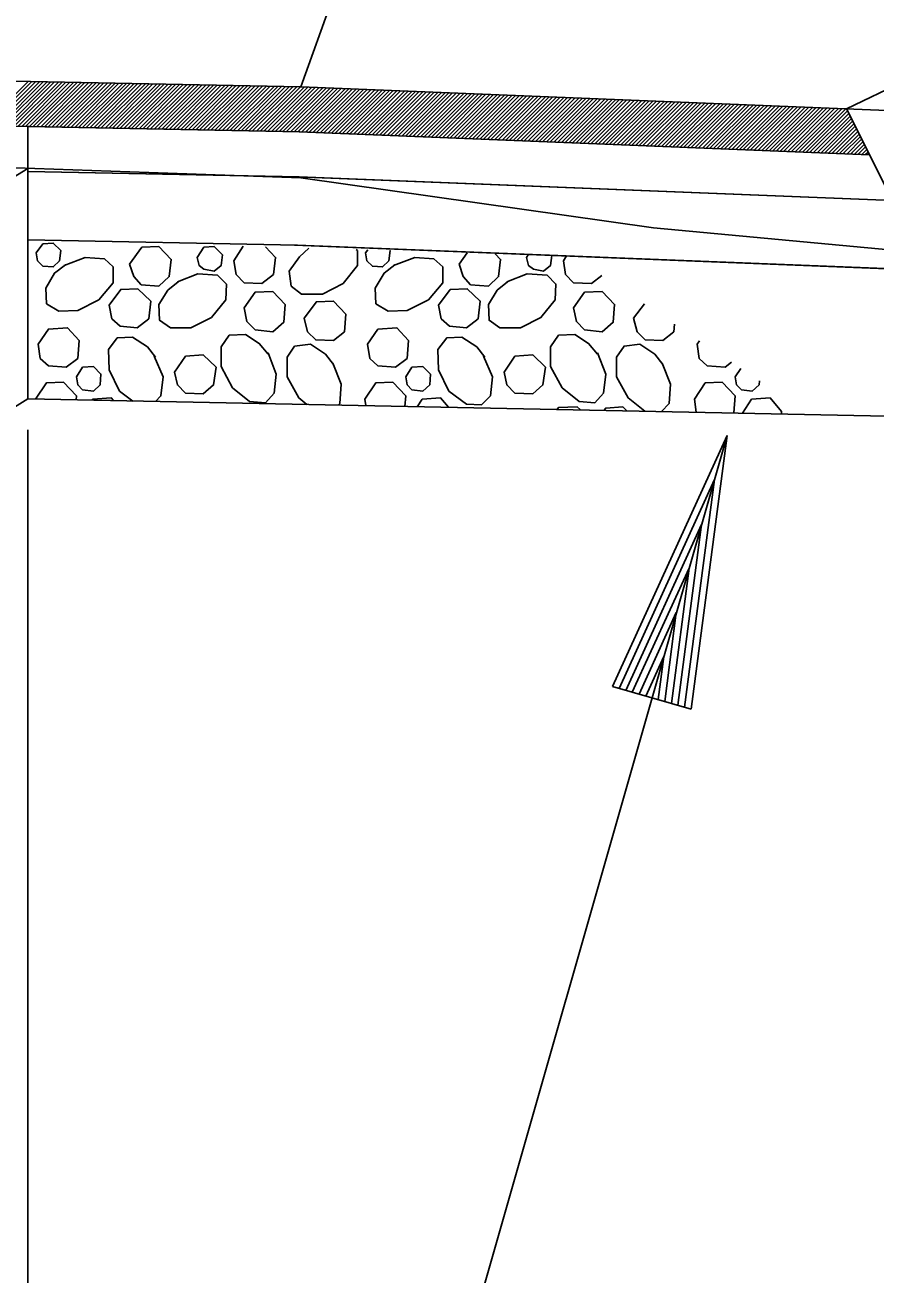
# Model space of a CAD drawing. Extents: x 2478 to 3210, y 439 to 841.
# Drawn here: x 3051.21 to 3057.44, y 777.12 to 786.28 of the extents above; entities that cross this region are included whole.
import ezdxf

# ---------------------------------------------------------------- set-up
doc = ezdxf.new("R2010")
doc.units = 0
for name, color, linetype in [('19', 7, 'Continuous'), ('R_Annotation', 7, 'Continuous'), ('R_Dimension', 7, 'Continuous'), ('R_Exist Surface', 7, 'Continuous')]:
    doc.layers.add(name, color=color, linetype=linetype)

msp = doc.modelspace()

# ---------------------------------------------------------------- linework, layer by layer
at = {"layer": '19'}
for p, q in [((3051.2345, 785.8632), (3050.9109, 785.5396)), ((3051.2622, 785.8627), (3050.9386, 785.5391)), ((3051.2899, 785.8621), (3050.9663, 785.5385)), ((3051.3176, 785.8616), (3050.994, 785.538)), ((3051.3454, 785.861), (3051.0218, 785.5374)), ((3051.3731, 785.8605), (3051.0495, 785.5369)), ((3051.4008, 785.8599), (3051.0772, 785.5363)), ((3051.4286, 785.8594), (3051.105, 785.5358)), ((3051.4563, 785.8588), (3051.1327, 785.5352)), ((3051.484, 785.8582), (3051.1604, 785.5347)), ((3051.5117, 785.8577), (3051.1882, 785.5341)), ((3051.5395, 785.8571), (3051.2159, 785.5335)), ((3051.5672, 785.8566), (3051.2436, 785.533)), ((3051.5949, 785.856), (3051.2713, 785.5324)), ((3051.6227, 785.8555), (3051.2991, 785.5319)), ((3051.6504, 785.8549), (3051.3268, 785.5313)), ((3051.6781, 785.8544), (3051.3545, 785.5308)), ((3051.7059, 785.8538), (3051.3823, 785.5302)), ((3051.7336, 785.8533), (3051.41, 785.5297)), ((3051.7613, 785.8527), (3051.4377, 785.5291)), ((3051.789, 785.8521), (3051.4655, 785.5286)), ((3051.8168, 785.8516), (3051.4932, 785.528)), ((3051.8445, 785.851), (3051.5209, 785.5274)), ((3051.8722, 785.8505), (3051.5486, 785.5269)), ((3051.9, 785.8499), (3051.5764, 785.5263)), ((3051.9277, 785.8494), (3051.6041, 785.5258)), ((3051.9554, 785.8488), (3051.6318, 785.5252)), ((3051.9832, 785.8483), (3051.6596, 785.5247)), ((3052.0109, 785.8477), (3051.6873, 785.5241)), ((3052.0386, 785.8472), (3051.715, 785.5236)), ((3052.0663, 785.8466), (3051.7427, 785.523)), ((3052.0941, 785.846), (3051.7705, 785.5225)), ((3052.1218, 785.8455), (3051.7982, 785.5219)), ((3052.1495, 785.8449), (3051.8259, 785.5213)), ((3052.1773, 785.8444), (3051.8537, 785.5208)), ((3052.205, 785.8438), (3051.8814, 785.5202)), ((3052.2327, 785.8433), (3051.9091, 785.5197)), ((3052.2605, 785.8427), (3051.9369, 785.5191)), ((3052.2882, 785.8422), (3051.9646, 785.5186)), ((3052.3159, 785.8416), (3051.9923, 785.518)), ((3052.3436, 785.8411), (3052.02, 785.5175)), ((3052.3714, 785.8405), (3052.0478, 785.5169)), ((3052.3991, 785.8399), (3052.0755, 785.5163)), ((3052.4268, 785.8394), (3052.1032, 785.5158)), ((3052.4546, 785.8388), (3052.131, 785.5152)), ((3052.4823, 785.8383), (3052.1587, 785.5147)), ((3052.51, 785.8377), (3052.1864, 785.5141)), ((3052.5377, 785.8372), (3052.2142, 785.5136)), ((3052.5655, 785.8366), (3052.2419, 785.513)), ((3052.5932, 785.8361), (3052.2696, 785.5125)), ((3052.6209, 785.8355), (3052.2973, 785.5119)), ((3052.6487, 785.835), (3052.3251, 785.5114)), ((3052.6764, 785.8344), (3052.3528, 785.5108)), ((3052.7041, 785.8338), (3052.3805, 785.5102)), ((3052.7319, 785.8333), (3052.4083, 785.5097)), ((3052.7596, 785.8327), (3052.436, 785.5091)), ((3052.7873, 785.8322), (3052.4637, 785.5086)), ((3052.815, 785.8316), (3052.4915, 785.508)), ((3052.8428, 785.8311), (3052.5192, 785.5075)), ((3052.8705, 785.8305), (3052.5469, 785.5069)), ((3052.8982, 785.83), (3052.5746, 785.5064)), ((3052.926, 785.8294), (3052.6024, 785.5058)), ((3052.9537, 785.8289), (3052.6301, 785.5053)), ((3052.9814, 785.8283), (3052.6578, 785.5047)), ((3053.0092, 785.8277), (3052.6856, 785.5041)), ((3053.0369, 785.8272), (3052.7133, 785.5036)), ((3053.0646, 785.8266), (3052.741, 785.503)), ((3053.0923, 785.8261), (3052.7687, 785.5025)), ((3053.1201, 785.8255), (3052.7965, 785.5019)), ((3053.1478, 785.825), (3052.8242, 785.5014)), ((3053.1755, 785.8244), (3052.8519, 785.5008)), ((3053.2033, 785.8239), (3052.8797, 785.5003)), ((3053.231, 785.8233), (3052.9074, 785.4997)), ((3053.2582, 785.8223), (3052.9351, 785.4992)), ((3053.2854, 785.8212), (3052.9629, 785.4986)), ((3053.3126, 785.8201), (3052.9906, 785.498)), ((3053.3398, 785.819), (3053.0183, 785.4975)), ((3053.367, 785.8179), (3053.046, 785.4969)), ((3053.3942, 785.8168), (3053.0738, 785.4964)), ((3053.4214, 785.8157), (3053.1015, 785.4958)), ((3053.4486, 785.8146), (3053.1292, 785.4953)), ((3053.4758, 785.8136), (3053.157, 785.4947)), ((3053.503, 785.8125), (3053.1847, 785.4942)), ((3053.5302, 785.8114), (3053.2124, 785.4936)), ((3053.5574, 785.8103), (3053.2399, 785.4928)), ((3053.5846, 785.8092), (3053.2671, 785.4917)), ((3053.6118, 785.8081), (3053.2943, 785.4906)), ((3053.639, 785.807), (3053.3215, 785.4895)), ((3053.6662, 785.8059), (3053.3487, 785.4884)), ((3053.6934, 785.8049), (3053.3759, 785.4874)), ((3053.7206, 785.8038), (3053.4031, 785.4863)), ((3053.7478, 785.8027), (3053.4303, 785.4852)), ((3053.775, 785.8016), (3053.4575, 785.4841)), ((3053.8022, 785.8005), (3053.4847, 785.483)), ((3053.8294, 785.7994), (3053.5119, 785.4819)), ((3053.8566, 785.7983), (3053.539, 785.4808)), ((3053.8837, 785.7972), (3053.5662, 785.4797)), ((3053.9109, 785.7962), (3053.5934, 785.4787)), ((3053.9381, 785.7951), (3053.6206, 785.4776)), ((3053.9653, 785.794), (3053.6478, 785.4765)), ((3053.9925, 785.7929), (3053.675, 785.4754)), ((3054.0197, 785.7918), (3053.7022, 785.4743)), ((3054.0469, 785.7907), (3053.7294, 785.4732)), ((3054.0741, 785.7896), (3053.7566, 785.4721)), ((3054.1013, 785.7885), (3053.7838, 785.471)), ((3054.1285, 785.7875), (3053.811, 785.4699)), ((3054.1557, 785.7864), (3053.8382, 785.4689)), ((3054.1829, 785.7853), (3053.8654, 785.4678)), ((3054.2101, 785.7842), (3053.8926, 785.4667)), ((3054.2373, 785.7831), (3053.9198, 785.4656)), ((3054.2645, 785.782), (3053.947, 785.4645)), ((3054.2917, 785.7809), (3053.9742, 785.4634)), ((3054.3189, 785.7798), (3054.0014, 785.4623)), ((3054.3461, 785.7787), (3054.0286, 785.4612)), ((3054.3733, 785.7777), (3054.0558, 785.4602)), ((3054.4005, 785.7766), (3054.083, 785.4591)), ((3054.4277, 785.7755), (3054.1102, 785.458)), ((3054.4549, 785.7744), (3054.1374, 785.4569)), ((3054.4821, 785.7733), (3054.1646, 785.4558)), ((3054.5093, 785.7722), (3054.1918, 785.4547)), ((3054.5365, 785.7711), (3054.2189, 785.4536)), ((3054.5637, 785.77), (3054.2461, 785.4525)), ((3054.5909, 785.769), (3054.2733, 785.4514)), ((3054.6181, 785.7679), (3054.3005, 785.4504)), ((3054.6452, 785.7668), (3054.3277, 785.4493)), ((3054.6724, 785.7657), (3054.3549, 785.4482)), ((3054.6996, 785.7646), (3054.3821, 785.4471)), ((3054.7268, 785.7635), (3054.4093, 785.446)), ((3054.754, 785.7624), (3054.4365, 785.4449)), ((3054.7812, 785.7613), (3054.4637, 785.4438)), ((3054.8084, 785.7603), (3054.4909, 785.4427)), ((3054.8356, 785.7592), (3054.5181, 785.4416)), ((3054.8628, 785.7581), (3054.5453, 785.4406)), ((3054.89, 785.757), (3054.5725, 785.4395)), ((3054.9172, 785.7559), (3054.5997, 785.4384)), ((3054.9444, 785.7548), (3054.6269, 785.4373)), ((3054.9716, 785.7537), (3054.6541, 785.4362)), ((3054.9988, 785.7526), (3054.6813, 785.4351)), ((3055.026, 785.7516), (3054.7085, 785.434)), ((3055.0532, 785.7505), (3054.7357, 785.4329)), ((3055.0804, 785.7494), (3054.7629, 785.4319)), ((3055.1076, 785.7483), (3054.7901, 785.4308)), ((3055.1348, 785.7472), (3054.8173, 785.4297)), ((3055.162, 785.7461), (3054.8445, 785.4286)), ((3055.1892, 785.745), (3054.8717, 785.4275)), ((3055.2164, 785.7439), (3054.8988, 785.4264)), ((3055.2436, 785.7428), (3054.926, 785.4253)), ((3055.2708, 785.7418), (3054.9532, 785.4242)), ((3055.298, 785.7407), (3054.9804, 785.4231)), ((3055.3252, 785.7396), (3055.0076, 785.4221)), ((3055.3524, 785.7385), (3055.0348, 785.421)), ((3055.3796, 785.7374), (3055.062, 785.4199)), ((3055.4067, 785.7363), (3055.0892, 785.4188)), ((3055.4339, 785.7352), (3055.1164, 785.4177)), ((3055.4611, 785.7341), (3055.1436, 785.4166)), ((3055.4883, 785.7331), (3055.1708, 785.4155)), ((3055.5155, 785.732), (3055.198, 785.4144)), ((3055.5427, 785.7309), (3055.2252, 785.4134)), ((3055.5699, 785.7298), (3055.2524, 785.4123)), ((3055.5971, 785.7287), (3055.2796, 785.4112)), ((3055.6243, 785.7276), (3055.3068, 785.4101)), ((3055.6515, 785.7265), (3055.334, 785.409)), ((3055.6787, 785.7254), (3055.3612, 785.4079)), ((3055.7059, 785.7244), (3055.3884, 785.4068)), ((3055.7331, 785.7233), (3055.4156, 785.4057)), ((3055.7603, 785.7222), (3055.4428, 785.4046)), ((3055.7875, 785.7211), (3055.47, 785.4036)), ((3055.8147, 785.72), (3055.4972, 785.4025)), ((3055.8419, 785.7189), (3055.5244, 785.4014)), ((3055.8691, 785.7178), (3055.5516, 785.4003)), ((3055.8963, 785.7167), (3055.5787, 785.3992)), ((3055.9235, 785.7157), (3055.6059, 785.3981)), ((3055.9507, 785.7146), (3055.6331, 785.397)), ((3055.9779, 785.7135), (3055.6603, 785.3959)), ((3056.0051, 785.7124), (3055.6875, 785.3949)), ((3056.0323, 785.7113), (3055.7147, 785.3938)), ((3056.0595, 785.7102), (3055.7419, 785.3927)), ((3056.0867, 785.7091), (3055.7691, 785.3916)), ((3056.1139, 785.708), (3055.7963, 785.3905)), ((3056.1411, 785.707), (3055.8235, 785.3894)), ((3056.1682, 785.7059), (3055.8507, 785.3883)), ((3056.1954, 785.7048), (3055.8779, 785.3872)), ((3056.2226, 785.7037), (3055.9051, 785.3861)), ((3056.2498, 785.7026), (3055.9323, 785.3851)), ((3056.277, 785.7015), (3055.9595, 785.384)), ((3056.3042, 785.7004), (3055.9867, 785.3829)), ((3056.3314, 785.6993), (3056.0139, 785.3818)), ((3056.3586, 785.6982), (3056.0411, 785.3807)), ((3056.3858, 785.6972), (3056.0683, 785.3796)), ((3056.413, 785.6961), (3056.0955, 785.3785)), ((3056.4402, 785.695), (3056.1227, 785.3774)), ((3056.4674, 785.6939), (3056.1499, 785.3764)), ((3056.4946, 785.6928), (3056.1771, 785.3753)), ((3056.5218, 785.6917), (3056.2043, 785.3742)), ((3056.549, 785.6906), (3056.2315, 785.3731)), ((3056.5762, 785.6895), (3056.2586, 785.372)), ((3056.6034, 785.6885), (3056.2858, 785.3709)), ((3056.6306, 785.6874), (3056.313, 785.3698)), ((3056.6578, 785.6863), (3056.3402, 785.3687)), ((3056.685, 785.6852), (3056.3674, 785.3676)), ((3056.7122, 785.6841), (3056.3946, 785.3666)), ((3056.7394, 785.683), (3056.4218, 785.3655)), ((3056.7666, 785.6819), (3056.449, 785.3644)), ((3056.7938, 785.6808), (3056.4762, 785.3633)), ((3056.821, 785.6798), (3056.5034, 785.3622)), ((3056.8482, 785.6787), (3056.5306, 785.3611)), ((3056.8754, 785.6776), (3056.5578, 785.36)), ((3056.9026, 785.6765), (3056.585, 785.3589)), ((3056.9297, 785.6754), (3056.6122, 785.3579)), ((3056.9569, 785.6743), (3056.6394, 785.3568)), ((3056.9841, 785.6732), (3056.6666, 785.3557)), ((3057.0113, 785.6721), (3056.6938, 785.3546)), ((3057.0385, 785.6711), (3056.721, 785.3535)), ((3057.0657, 785.67), (3056.7482, 785.3524)), ((3057.0929, 785.6689), (3056.7754, 785.3513)), ((3057.1201, 785.6678), (3056.8026, 785.3502)), ((3057.1473, 785.6667), (3056.8298, 785.3491)), ((3057.1745, 785.6656), (3056.857, 785.3481)), ((3057.2017, 785.6645), (3056.8842, 785.347)), ((3057.2289, 785.6634), (3056.9114, 785.3459)), ((3057.2412, 785.6475), (3056.9385, 785.3448)), ((3057.2506, 785.6286), (3056.9657, 785.3437)), ((3057.2601, 785.6097), (3056.9929, 785.3426)), ((3057.2695, 785.5909), (3057.0201, 785.3415)), ((3057.2789, 785.572), (3057.0473, 785.3404)), ((3057.2884, 785.5532), (3057.0745, 785.3394)), ((3057.2978, 785.5343), (3057.1017, 785.3383)), ((3057.3072, 785.5155), (3057.1289, 785.3372)), ((3057.3166, 785.4966), (3057.1561, 785.3361)), ((3057.3261, 785.4778), (3057.1833, 785.335)), ((3057.3355, 785.4589), (3057.2105, 785.3339)), ((3057.3449, 785.44), (3057.2377, 785.3328)), ((3057.3544, 785.4212), (3057.2649, 785.3317)), ((3057.3638, 785.4023), (3057.2921, 785.3306)), ((3057.3732, 785.3835), (3057.3193, 785.3296)), ((3057.3826, 785.3646), (3057.3465, 785.3285)), ((3057.3921, 785.3458), (3057.3737, 785.3274)), ((3057.4015, 785.3269), (3057.4009, 785.3263))]:
    msp.add_line(p, q, dxfattribs=at)
for points in [[(3051.2333, 785.5332), (3051.2333, 785.2031), (3053.2069, 785.1638), (3057.5703, 784.9893), (3057.4018, 785.3263), (3053.2267, 785.4933)], [(3051.2333, 785.2031), (3051.2333, 784.703), (3053.2101, 784.6635), (3057.8256, 784.4786), (3057.5703, 784.9893), (3053.2201, 785.1634)]]:
    msp.add_lwpolyline(points, close=True, dxfattribs=at)
at = {"layer": 'R_Annotation'}
for p, q in [((3053.2333, 785.8233), (3031.2333, 786.2633)), ((3053.2267, 785.4933), (3031.2267, 785.9333)), ((3061.2333, 785.5033), (3053.2333, 785.8233)), ((3057.2333, 785.6633), (3057.8256, 784.4786)), ((3051.2333, 783.5358), (3051.2333, 785.5332)), ((3057.4018, 785.3263), (3053.2201, 785.4935)), ((3053.2201, 785.1634), (3051.2333, 785.2031)), ((3057.5703, 784.9893), (3053.2069, 785.1638)), ((3053.2101, 784.6635), (3051.2333, 784.703)), ((3057.8256, 784.4786), (3053.187, 784.6642)), ((3070.6571, 783.1473), (3051.2333, 783.5358))]:
    msp.add_line(p, q, dxfattribs=at)
at = {"layer": 'R_Dimension'}
for p, q in [((3053.2333, 785.8233), (3056.4427, 794.7902)), ((3057.2333, 785.6633), (3071.1573, 792.3652)), ((3051.2333, 785.2258), (3045.8798, 781.9592)), ((3052.7433, 784.548), (3052.8105, 784.6555)), ((3053.7083, 784.608), (3053.7237, 784.628)), ((3054.3933, 784.523), (3054.4531, 784.606)), ((3054.8883, 784.573), (3054.9013, 784.5925)), ((3055.1583, 784.548), (3055.1808, 784.5841)), ((3055.6733, 784.128), (3055.7519, 784.2328)), ((3056.1383, 783.938), (3056.1551, 783.9627)), ((3056.4183, 783.698), (3056.458, 783.7598)), ((3051.2333, 783.5358), (3045.8798, 780.2693)), ((3053.7103, 783.4863), (3053.7033, 783.533)), ((3056.1326, 783.4378), (3056.1183, 783.533)), ((3051.2333, 783.3091), (3051.2333, 775.6565)), ((3055.5185, 781.4268), (3056.3579, 783.2668)), ((3056.0953, 781.2615), (3056.3579, 783.2668)), ((3055.5666, 781.4131), (3056.2659, 782.9457)), ((3056.0472, 781.2753), (3056.2659, 782.9457)), ((3055.6156, 781.399), (3056.1711, 782.615)), ((3055.9982, 781.2894), (3056.1711, 782.615)), ((3055.6637, 781.3852), (3056.0794, 782.2949)), ((3055.9501, 781.3031), (3056.0794, 782.2949)), ((3055.7136, 781.3709), (3055.986, 781.969)), ((3055.9011, 781.3172), (3055.986, 781.969)), ((3055.7617, 781.3571), (3055.8939, 781.648)), ((3055.8521, 781.3312), (3055.8939, 781.648)), ((3055.5185, 781.4268), (3056.0953, 781.2615))]:
    msp.add_line(p, q, dxfattribs=at)
for points in [[(3051.2933, 784.608), (3051.3433, 784.673), (3051.4183, 784.678), (3051.4733, 784.623), (3051.4633, 784.548), (3051.4183, 784.503), (3051.3433, 784.508), (3051.3033, 784.548), (3051.2933, 784.608)], [(3051.9783, 784.523), (3052.0683, 784.648), (3052.1933, 784.653), (3052.2833, 784.558), (3052.2683, 784.433), (3052.1933, 784.363), (3052.0633, 784.373), (3052.0083, 784.433), (3051.9783, 784.523)], [(3052.4733, 784.573), (3052.5233, 784.648), (3052.5983, 784.653), (3052.6583, 784.593), (3052.6483, 784.513), (3052.5983, 784.473), (3052.5233, 784.488), (3052.4883, 784.513), (3052.4733, 784.573)], [(3052.9747, 784.6506), (3053.0483, 784.573), (3053.0333, 784.448), (3052.9483, 784.383), (3052.8183, 784.388), (3052.7583, 784.448), (3052.7433, 784.548)], [(3053.6403, 784.6305), (3053.6483, 784.623), (3053.6483, 784.513), (3053.5433, 784.383), (3053.3933, 784.303), (3053.2383, 784.303), (3053.1633, 784.363), (3053.1483, 784.473), (3053.2233, 784.578), (3053.2912, 784.641)], [(3051.4983, 784.513), (3051.6533, 784.573), (3051.7933, 784.563), (3051.8583, 784.503), (3051.8583, 784.388), (3051.7533, 784.263), (3051.5983, 784.183), (3051.4583, 784.178), (3051.3683, 784.233), (3051.3633, 784.348), (3051.4283, 784.458), (3051.5083, 784.518)], [(3053.8883, 784.623), (3053.8883, 784.623), (3053.8783, 784.548), (3053.8333, 784.503), (3053.7583, 784.508), (3053.7183, 784.548), (3053.7083, 784.608)], [(3053.9133, 784.513), (3054.0683, 784.573), (3054.2083, 784.563), (3054.2733, 784.503), (3054.2733, 784.388), (3054.1683, 784.263), (3054.0133, 784.183), (3053.8733, 784.178), (3053.7833, 784.233), (3053.7783, 784.348), (3053.8433, 784.458), (3053.9233, 784.518)], [(3054.6587, 784.5998), (3054.6983, 784.558), (3054.6833, 784.433), (3054.6083, 784.363), (3054.4783, 784.373), (3054.4233, 784.433), (3054.3933, 784.523)], [(3055.0726, 784.5873), (3055.0633, 784.513), (3055.0133, 784.473), (3054.9383, 784.488), (3054.9033, 784.513), (3054.8883, 784.573)], [(3055.44, 784.4417), (3055.3633, 784.383), (3055.2333, 784.388), (3055.1733, 784.448), (3055.1583, 784.548)], [(3052.3283, 784.393), (3052.4783, 784.453), (3052.6233, 784.443), (3052.6883, 784.378), (3052.6833, 784.263), (3052.5783, 784.133), (3052.4283, 784.058), (3052.2783, 784.058), (3052.1983, 784.113), (3052.1933, 784.228), (3052.2583, 784.333), (3052.3333, 784.393)], [(3054.7433, 784.393), (3054.8933, 784.453), (3055.0383, 784.443), (3055.1033, 784.378), (3055.0983, 784.263), (3054.9933, 784.133), (3054.8433, 784.058), (3054.6933, 784.058), (3054.6133, 784.113), (3054.6083, 784.228), (3054.6733, 784.333), (3054.7483, 784.393)], [(3051.8283, 784.223), (3051.9133, 784.338), (3052.0383, 784.343), (3052.1333, 784.253), (3052.1183, 784.123), (3052.0333, 784.058), (3051.9083, 784.068), (3051.8483, 784.123), (3051.8283, 784.223)], [(3052.8183, 784.203), (3052.8983, 784.318), (3053.0283, 784.323), (3053.1183, 784.228), (3053.1083, 784.098), (3053.0283, 784.028), (3052.8983, 784.043), (3052.8383, 784.103), (3052.8183, 784.203)], [(3054.2433, 784.223), (3054.3283, 784.338), (3054.4533, 784.343), (3054.5483, 784.253), (3054.5333, 784.123), (3054.4483, 784.058), (3054.3233, 784.068), (3054.2633, 784.123), (3054.2433, 784.223)], [(3055.2333, 784.203), (3055.3133, 784.318), (3055.4433, 784.323), (3055.5333, 784.228), (3055.5233, 784.098), (3055.4433, 784.028), (3055.3133, 784.043), (3055.2533, 784.103), (3055.2333, 784.203)], [(3053.2583, 784.128), (3053.3483, 784.248), (3053.4733, 784.253), (3053.5633, 784.158), (3053.5533, 784.028), (3053.4733, 783.963), (3053.3433, 783.968), (3053.2833, 784.028), (3053.2583, 784.128)], [(3055.9727, 784.0849), (3055.9683, 784.028), (3055.8883, 783.963), (3055.7583, 783.968), (3055.6983, 784.028), (3055.6733, 784.128)], [(3051.3083, 783.938), (3051.3833, 784.048), (3051.5233, 784.058), (3051.6083, 783.963), (3051.5983, 783.833), (3051.5133, 783.768), (3051.3833, 783.778), (3051.3233, 783.833), (3051.3083, 783.938)], [(3052.9933, 783.873), (3053.0533, 783.718), (3053.0383, 783.578), (3052.9733, 783.508), (3052.8583, 783.518), (3052.7333, 783.618), (3052.6483, 783.773), (3052.6483, 783.918), (3052.7083, 784.003), (3052.8283, 784.008), (3052.9283, 783.943), (3052.9933, 783.863)], [(3053.7233, 783.938), (3053.7983, 784.048), (3053.9383, 784.058), (3054.0233, 783.963), (3054.0133, 783.833), (3053.9283, 783.768), (3053.7983, 783.778), (3053.7383, 783.833), (3053.7233, 783.938)], [(3055.4083, 783.873), (3055.4683, 783.718), (3055.4533, 783.578), (3055.3883, 783.508), (3055.2733, 783.518), (3055.1483, 783.618), (3055.0633, 783.773), (3055.0633, 783.918), (3055.1233, 784.003), (3055.2433, 784.008), (3055.3433, 783.943), (3055.4083, 783.863)], [(3052.0027, 783.5204), (3051.9033, 783.593), (3051.8283, 783.748), (3051.8233, 783.898), (3051.8883, 783.983), (3051.9983, 783.988), (3052.1083, 783.918), (3052.1683, 783.843)], [(3053.2785, 783.4949), (3053.2183, 783.543), (3053.1333, 783.698), (3053.1333, 783.843), (3053.1883, 783.923), (3053.3033, 783.938), (3053.4133, 783.863), (3053.4733, 783.788)], [(3054.5733, 783.848), (3054.6383, 783.698), (3054.6233, 783.558), (3054.5583, 783.493), (3054.4483, 783.498), (3054.3183, 783.593), (3054.2433, 783.748), (3054.2383, 783.898), (3054.3033, 783.983), (3054.4133, 783.988), (3054.5233, 783.918), (3054.5833, 783.843)], [(3055.7554, 783.4454), (3055.6333, 783.543), (3055.5483, 783.698), (3055.5483, 783.843), (3055.6033, 783.923), (3055.7183, 783.938), (3055.8283, 783.863), (3055.8883, 783.788)], [(3056.3912, 783.8046), (3056.3433, 783.768), (3056.2133, 783.778), (3056.1533, 783.833), (3056.1383, 783.938)], [(3052.1583, 783.848), (3052.2233, 783.698), (3052.2083, 783.558), (3052.1674, 783.5171)], [(3052.3083, 783.733), (3052.3883, 783.848), (3052.5183, 783.858), (3052.6133, 783.768), (3052.5933, 783.638), (3052.5183, 783.573), (3052.3883, 783.578), (3052.3283, 783.638), (3052.3083, 783.733)], [(3054.7233, 783.733), (3054.8033, 783.848), (3054.9333, 783.858), (3055.0283, 783.768), (3055.0083, 783.638), (3054.9333, 783.573), (3054.8033, 783.578), (3054.7433, 783.638), (3054.7233, 783.733)], [(3051.5883, 783.698), (3051.6333, 783.768), (3051.7133, 783.773), (3051.7683, 783.718), (3051.7633, 783.638), (3051.7133, 783.593), (3051.6333, 783.603), (3051.5983, 783.638), (3051.5883, 783.698)], [(3053.4683, 783.798), (3053.5283, 783.643), (3053.5183, 783.503), (3053.5066, 783.4903)], [(3054.0033, 783.698), (3054.0483, 783.768), (3054.1283, 783.773), (3054.1833, 783.718), (3054.1783, 783.638), (3054.1283, 783.593), (3054.0483, 783.603), (3054.0133, 783.638), (3054.0033, 783.698)], [(3055.8833, 783.798), (3055.9433, 783.643), (3055.9333, 783.503), (3055.8778, 783.4429)], [(3051.2894, 783.5347), (3051.3683, 783.653), (3051.4933, 783.658), (3051.5883, 783.558), (3051.586, 783.5287)], [(3053.7033, 783.533), (3053.7833, 783.653), (3053.9083, 783.658), (3054.0033, 783.558), (3053.9971, 783.4805)], [(3056.1183, 783.533), (3056.1983, 783.653), (3056.3233, 783.658), (3056.4183, 783.558), (3056.4083, 783.433), (3056.4074, 783.4323)], [(3056.5952, 783.668), (3056.5933, 783.638), (3056.5433, 783.593), (3056.4633, 783.603), (3056.4283, 783.638), (3056.4183, 783.698)], [(3051.7039, 783.5264), (3051.7083, 783.533), (3051.8433, 783.543), (3051.8601, 783.5233)], [(3054.0871, 783.4787), (3054.1233, 783.533), (3054.2583, 783.543), (3054.3169, 783.4741)], [(3056.4703, 783.4311), (3056.5383, 783.533), (3056.6733, 783.543), (3056.7583, 783.443), (3056.7563, 783.4253)], [(3055.1136, 783.4582), (3055.1233, 783.473), (3055.2583, 783.478), (3055.2828, 783.4548)], [(3055.4553, 783.4514), (3055.4683, 783.468), (3055.5933, 783.478), (3055.6234, 783.448)], [(3051.4082, 772.2371), (3053.206, 772.2371), (3056.3579, 783.2668)]]:
    msp.add_lwpolyline(points, dxfattribs=at)
at = {"layer": 'R_Exist Surface'}
msp.add_lwpolyline([(2974.3941, 779.5417), (2980.4642, 779.3556), (2991.5999, 780.578), (3008.322, 785.9096), (3009.2333, 786.0365), (3031.2333, 785.9187), (3053.2333, 785.1565), (3055.8198, 784.789), (3076.9565, 782.8296), (3083.4278, 781.7139), (3088.6396, 782.8195)], dxfattribs=at)

doc.saveas('drawing.dxf')
